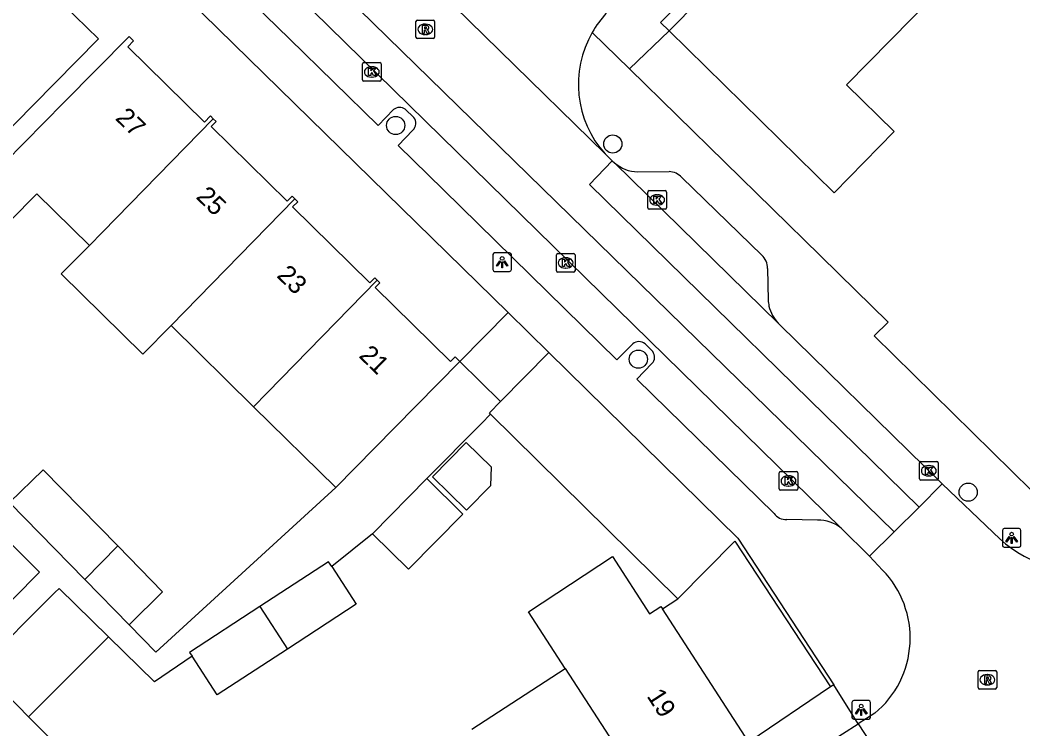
# Model space of a CAD drawing. Extents: x 159222 to 160346, y 381249 to 382166.
# Drawn here: x 160039.9 to 160093.8, y 381674.9 to 381713.1 of the extents above; entities that cross this region are included whole.
import ezdxf

# ---------------------------------------------------------------- set-up
doc = ezdxf.new("R2010")
doc.units = 0
for name, color, linetype in [('IMGEO_Boom', 7, 'Continuous'), ('IMGEO_Erf', 7, 'Continuous'), ('IMGEO_Kolk', 7, 'Continuous'), ('IMGEO_Lichtpunt', 7, 'Continuous'), ('IMGEO_Muur', 7, 'Continuous'), ('IMGEO_Pand', 7, 'Continuous'), ('IMGEO_Pand_nummerreeks', 7, 'Continuous'), ('IMGEO_Rijbaan_lokaal_gesloten', 7, 'Continuous'), ('IMGEO_Rijbaan_lokaal_open', 7, 'Continuous'), ('IMGEO_Rioolput', 7, 'Continuous'), ('IMGEO_Voetpad_open', 7, 'Continuous')]:
    doc.layers.add(name, color=color, linetype=linetype)

msp = doc.modelspace()

# ---------------------------------------------------------------- linework, layer by layer
at = {"layer": 'IMGEO_Boom'}
for centre in [(160060.092, 381707.384), (160071.764, 381706.389), (160073.138, 381694.812), (160090.867, 381687.659)]:
    msp.add_circle(centre, 0.489, dxfattribs=at)
at = {"layer": 'IMGEO_Erf'}
msp.add_lwpolyline([(160074.433, 381681.38), (160075.26, 381681.916)], dxfattribs=at)
at = {"layer": 'IMGEO_Kolk'}
for p, q in [((160058.387, 381710.765), (160059.239, 381710.765)), ((160058.312, 381709.839), (160058.312, 381710.691)), ((160058.8, 381710.545), (160058.825, 381710.545)), ((160059.313, 381710.691), (160059.313, 381709.839)), ((160059.239, 381709.765), (160058.387, 381709.765)), ((160058.823, 381709.985), (160058.798, 381709.985)), ((160073.648, 381702.952), (160073.648, 381703.804)), ((160073.723, 381703.878), (160074.575, 381703.878)), ((160074.649, 381703.804), (160074.649, 381702.952)), ((160074.136, 381703.658), (160074.161, 381703.658)), ((160074.575, 381702.878), (160073.723, 381702.878)), ((160074.159, 381703.098), (160074.134, 381703.098)), ((160068.808, 381700.491), (160069.66, 381700.491)), ((160068.733, 381699.565), (160068.733, 381700.417)), ((160069.221, 381700.271), (160069.246, 381700.271)), ((160069.734, 381700.417), (160069.734, 381699.565)), ((160069.66, 381699.491), (160068.808, 381699.491)), ((160069.244, 381699.711), (160069.219, 381699.711)), ((160088.249, 381688.385), (160088.249, 381689.237)), ((160088.324, 381689.311), (160089.176, 381689.311)), ((160089.25, 381689.237), (160089.25, 381688.385)), ((160080.707, 381687.84), (160080.707, 381688.692)), ((160080.782, 381688.766), (160081.634, 381688.766)), ((160081.708, 381688.692), (160081.708, 381687.84)), ((160088.737, 381689.091), (160088.762, 381689.091)), ((160081.195, 381688.546), (160081.22, 381688.546)), ((160089.176, 381688.311), (160088.324, 381688.311)), ((160088.76, 381688.531), (160088.735, 381688.531)), ((160081.634, 381687.766), (160080.782, 381687.766)), ((160081.218, 381687.986), (160081.193, 381687.986))]:
    msp.add_line(p, q, dxfattribs=at)
for points in [[(160058.387, 381710.765), (160059.239, 381710.765)], [(160058.312, 381709.839), (160058.312, 381710.691)], [(160058.633, 381710.465), (160058.756, 381710.465), (160058.756, 381710.314), (160058.886, 381710.465), (160059.05, 381710.465), (160058.904, 381710.314), (160059.057, 381710.065), (160058.905, 381710.065), (160058.82, 381710.229), (160058.756, 381710.162), (160058.756, 381710.065), (160058.633, 381710.065), (160058.633, 381710.465)], [(160059.313, 381710.691), (160059.313, 381709.839)], [(160059.239, 381709.765), (160058.387, 381709.765)], [(160073.648, 381702.952), (160073.648, 381703.804)], [(160073.723, 381703.878), (160074.575, 381703.878)], [(160074.649, 381703.804), (160074.649, 381702.952)], [(160073.969, 381703.578), (160074.092, 381703.578), (160074.092, 381703.427), (160074.222, 381703.578), (160074.386, 381703.578), (160074.24, 381703.427), (160074.393, 381703.178), (160074.241, 381703.178), (160074.156, 381703.342), (160074.092, 381703.275), (160074.092, 381703.178), (160073.969, 381703.178), (160073.969, 381703.578)], [(160074.575, 381702.878), (160073.723, 381702.878)], [(160068.808, 381700.491), (160069.66, 381700.491)], [(160068.733, 381699.565), (160068.733, 381700.417)], [(160069.054, 381700.191), (160069.177, 381700.191), (160069.177, 381700.04), (160069.307, 381700.191), (160069.471, 381700.191), (160069.325, 381700.04), (160069.478, 381699.791), (160069.326, 381699.791), (160069.241, 381699.955), (160069.177, 381699.888), (160069.177, 381699.791), (160069.054, 381699.791), (160069.054, 381700.191)], [(160069.734, 381700.417), (160069.734, 381699.565)], [(160069.66, 381699.491), (160068.808, 381699.491)], [(160088.249, 381688.385), (160088.249, 381689.237)], [(160088.324, 381689.311), (160089.176, 381689.311)], [(160089.25, 381689.237), (160089.25, 381688.385)], [(160080.707, 381687.84), (160080.707, 381688.692)], [(160080.782, 381688.766), (160081.634, 381688.766)], [(160081.708, 381688.692), (160081.708, 381687.84)], [(160088.57, 381689.011), (160088.693, 381689.011), (160088.693, 381688.86), (160088.823, 381689.011), (160088.987, 381689.011), (160088.841, 381688.86), (160088.994, 381688.611), (160088.842, 381688.611), (160088.757, 381688.775), (160088.693, 381688.708), (160088.693, 381688.611), (160088.57, 381688.611), (160088.57, 381689.011)], [(160081.028, 381688.466), (160081.151, 381688.466), (160081.151, 381688.315), (160081.281, 381688.466), (160081.445, 381688.466), (160081.299, 381688.315), (160081.452, 381688.066), (160081.3, 381688.066), (160081.215, 381688.23), (160081.151, 381688.163), (160081.151, 381688.066), (160081.028, 381688.066), (160081.028, 381688.466)], [(160089.176, 381688.311), (160088.324, 381688.311)], [(160081.634, 381687.766), (160080.782, 381687.766)]]:
    msp.add_lwpolyline(points, dxfattribs=at)
for centre, start, end in [((160058.389, 381710.689), 91.552, 178.448), ((160058.389, 381710.689), 91.552, 178.448), ((160059.237, 381710.689), 1.552, 88.448), ((160059.237, 381710.689), 1.552, 88.448), ((160058.389, 381709.841), 181.552, 268.448), ((160058.389, 381709.841), 181.552, 268.448), ((160059.237, 381709.841), 271.552, 358.448), ((160059.237, 381709.841), 271.552, 358.448), ((160073.725, 381703.802), 91.552, 178.448), ((160073.725, 381703.802), 91.552, 178.448), ((160074.573, 381703.802), 1.552, 88.448), ((160074.573, 381703.802), 1.552, 88.448), ((160073.725, 381702.954), 181.552, 268.448), ((160073.725, 381702.954), 181.552, 268.448), ((160074.573, 381702.954), 271.552, 358.448), ((160074.573, 381702.954), 271.552, 358.448), ((160068.81, 381700.415), 91.552, 178.448), ((160068.81, 381700.415), 91.552, 178.448), ((160069.658, 381700.415), 1.552, 88.448), ((160069.658, 381700.415), 1.552, 88.448), ((160068.81, 381699.567), 181.552, 268.448), ((160068.81, 381699.567), 181.552, 268.448), ((160069.658, 381699.567), 271.552, 358.448), ((160069.658, 381699.567), 271.552, 358.448), ((160088.326, 381689.235), 91.552, 178.448), ((160088.326, 381689.235), 91.552, 178.448), ((160089.174, 381689.235), 1.552, 88.448), ((160089.174, 381689.235), 1.552, 88.448), ((160080.784, 381688.69), 91.552, 178.448), ((160080.784, 381688.69), 91.552, 178.448), ((160081.632, 381688.69), 1.552, 88.448), ((160081.632, 381688.69), 1.552, 88.448), ((160088.326, 381688.387), 181.552, 268.448), ((160088.326, 381688.387), 181.552, 268.448), ((160089.174, 381688.387), 271.552, 358.448), ((160089.174, 381688.387), 271.552, 358.448), ((160080.784, 381687.842), 181.552, 268.448), ((160080.784, 381687.842), 181.552, 268.448), ((160081.632, 381687.842), 271.552, 358.448), ((160081.632, 381687.842), 271.552, 358.448)]:
    msp.add_arc(centre, 0.0765, start, end, dxfattribs=at)
for centre, major_axis, ratio, start_param, end_param in [((160058.799, 381710.265), (-0.387, 0.002), 0.722429, 4.712389, 7.853982), ((160058.824, 381710.265), (-0.39, 0.002), 0.717154, 1.570796, 4.712389), ((160074.135, 381703.378), (-0.387, 0.002), 0.722429, 4.712389, 7.853982), ((160074.16, 381703.378), (-0.39, 0.002), 0.717154, 1.570796, 4.712389), ((160069.22, 381699.991), (-0.387, 0.002), 0.722429, 4.712389, 7.853982), ((160069.245, 381699.991), (-0.39, 0.002), 0.717154, 1.570796, 4.712389), ((160088.736, 381688.811), (-0.387, 0.002), 0.722429, 4.712389, 7.853982), ((160088.761, 381688.811), (-0.39, 0.002), 0.717154, 1.570796, 4.712389), ((160081.194, 381688.266), (-0.387, 0.002), 0.722429, 4.712389, 7.853982), ((160081.219, 381688.266), (-0.39, 0.002), 0.717154, 1.570796, 4.712389)]:
    msp.add_ellipse(centre, major_axis=major_axis, ratio=ratio, start_param=start_param, end_param=end_param, dxfattribs=at)
at = {"layer": 'IMGEO_Lichtpunt'}
for p, q in [((160066.221, 381700.531), (160065.413, 381700.531)), ((160066.221, 381700.531), (160065.413, 381700.531)), ((160065.319, 381700.436), (160065.319, 381699.629)), ((160065.319, 381700.436), (160065.319, 381699.629)), ((160066.315, 381699.629), (160066.315, 381700.436)), ((160066.315, 381699.629), (160066.315, 381700.436)), ((160065.413, 381699.535), (160066.221, 381699.535)), ((160065.413, 381699.535), (160066.221, 381699.535)), ((160092.703, 381685.604), (160092.703, 381684.797)), ((160092.703, 381685.604), (160092.703, 381684.797)), ((160093.605, 381685.699), (160092.797, 381685.699)), ((160093.605, 381685.699), (160092.797, 381685.699)), ((160093.699, 381684.797), (160093.699, 381685.604)), ((160093.699, 381684.797), (160093.699, 381685.604)), ((160092.797, 381684.703), (160093.605, 381684.703)), ((160092.797, 381684.703), (160093.605, 381684.703)), ((160084.617, 381676.353), (160084.617, 381675.546)), ((160084.617, 381676.353), (160084.617, 381675.546)), ((160085.519, 381676.448), (160084.711, 381676.448)), ((160085.519, 381676.448), (160084.711, 381676.448)), ((160085.613, 381675.546), (160085.613, 381676.353)), ((160085.613, 381675.546), (160085.613, 381676.353)), ((160084.711, 381675.452), (160085.519, 381675.452)), ((160084.711, 381675.452), (160085.519, 381675.452))]:
    msp.add_line(p, q, dxfattribs=at)
for points in [[(160065.693, 381700.1), (160065.732, 381700.072), (160065.544, 381699.81), (160065.506, 381699.837), (160065.693, 381700.1)], [(160065.795, 381700.052), (160065.842, 381700.052), (160065.842, 381699.73), (160065.795, 381699.73), (160065.795, 381700.052)], [(160065.905, 381700.072), (160065.943, 381700.099), (160066.13, 381699.837), (160066.091, 381699.809), (160065.905, 381700.072)], [(160093.077, 381685.268), (160093.116, 381685.24), (160092.928, 381684.978), (160092.89, 381685.005), (160093.077, 381685.268)], [(160093.179, 381685.22), (160093.226, 381685.22), (160093.226, 381684.898), (160093.179, 381684.898), (160093.179, 381685.22)], [(160093.289, 381685.24), (160093.327, 381685.267), (160093.514, 381685.005), (160093.475, 381684.977), (160093.289, 381685.24)], [(160084.991, 381676.017), (160085.03, 381675.989), (160084.842, 381675.727), (160084.804, 381675.754), (160084.991, 381676.017)], [(160085.093, 381675.969), (160085.14, 381675.969), (160085.14, 381675.647), (160085.093, 381675.647), (160085.093, 381675.969)], [(160085.203, 381675.989), (160085.241, 381676.016), (160085.428, 381675.754), (160085.389, 381675.726), (160085.203, 381675.989)]]:
    msp.add_lwpolyline(points, dxfattribs=at)
for centre in [(160065.818, 381700.234), (160093.202, 381685.402), (160085.116, 381676.151)]:
    msp.add_circle(centre, 0.0994, dxfattribs=at)
for centre, start, end in [((160065.413, 381700.436), 90, 180), ((160065.413, 381700.436), 90, 180), ((160066.221, 381700.436), 0, 90), ((160066.221, 381700.436), 0, 90), ((160065.413, 381699.629), 180, 270), ((160065.413, 381699.629), 180, 270), ((160066.221, 381699.629), 270, 0), ((160066.221, 381699.629), 270, 360), ((160092.797, 381685.604), 90, 180), ((160092.797, 381685.604), 90, 180), ((160093.605, 381685.604), 0, 90), ((160093.605, 381685.604), 0, 90), ((160092.797, 381684.797), 180, 270), ((160092.797, 381684.797), 180, 270), ((160093.605, 381684.797), 270, 0), ((160093.605, 381684.797), 270, 360), ((160084.711, 381676.353), 90, 180), ((160084.711, 381676.353), 90, 180), ((160085.519, 381676.353), 0, 90), ((160085.519, 381676.353), 0, 90), ((160084.711, 381675.546), 180, 270), ((160084.711, 381675.546), 180, 270), ((160085.519, 381675.546), 270, 0), ((160085.519, 381675.546), 270, 360)]:
    msp.add_arc(centre, 0.0946, start, end, dxfattribs=at)
at = {"layer": 'IMGEO_Muur'}
for points in [[(160072.67, 381710.428), (160082.91, 381700.391)], [(160082.91, 381700.391), (160083.91, 381699.411)], [(160099.526, 381687.617), (160096.39, 381685.677), (160085.816, 381696.065)]]:
    msp.add_lwpolyline(points, dxfattribs=at)
at = {"layer": 'IMGEO_Pand'}
for points in [[(160036.665, 381721.058), (160036.758, 381720.966), (160036.564, 381720.768), (160042.06, 381715.358), (160042.328, 381715.63), (160042.533, 381715.428), (160041.619, 381714.499), (160044.12, 381712.037), (160040.613, 381708.474), (160036.098, 381703.886), (160032.223, 381707.7), (160034.788, 381710.306), (160030.475, 381714.552)], [(160083.686, 381719.768), (160078.9, 381714.892), (160078.015, 381715.761), (160074.79, 381712.475)], [(160089.039, 381714.372), (160084.323, 381709.567), (160086.885, 381707.052), (160083.662, 381703.769), (160074.79, 381712.475)], [(160043.634, 381700.933), (160040.811, 381703.711), (160039.38, 381702.256), (160038.949, 381702.68), (160037.797, 381701.509), (160036.511, 381702.774), (160039.095, 381705.4), (160042.255, 381708.611), (160045.762, 381712.174), (160046.009, 381711.932), (160045.7, 381711.618), (160049.814, 381707.568), (160050.139, 381707.897), (160050.29, 381707.748)], [(160050.29, 381707.748), (160044.337, 381701.653), (160043.634, 381700.933)], [(160050.29, 381707.748), (160050.439, 381707.602), (160050.176, 381707.335), (160054.259, 381703.316), (160054.524, 381703.585), (160054.677, 381703.434)], [(160054.677, 381703.434), (160048.739, 381697.354), (160048.019, 381696.617)], [(160054.677, 381703.434), (160054.828, 381703.285), (160054.551, 381703.003), (160058.703, 381698.917), (160058.971, 381699.189), (160059.108, 381699.055)], [(160048.019, 381696.617), (160046.506, 381695.08), (160042.121, 381699.396), (160043.634, 381700.933)], [(160052.457, 381692.249), (160053.195, 381693.001), (160059.108, 381699.055)], [(160059.108, 381699.055), (160059.246, 381698.919), (160058.999, 381698.668), (160063.042, 381694.688), (160063.289, 381694.938), (160063.546, 381694.686)], [(160052.457, 381692.249), (160048.019, 381696.617)], [(160065.73, 381692.529), (160068.335, 381695.177)], [(160068.335, 381695.177), (160078.491, 381685.188), (160083.645, 381677.305)], [(160063.546, 381694.686), (160060.039, 381691.123), (160056.871, 381687.904)], [(160065.191, 381691.858), (160065.13, 381691.919), (160065.73, 381692.529)], [(160056.871, 381687.904), (160052.457, 381692.249)], [(160075.26, 381681.916), (160065.191, 381691.858)], [(160062.07, 381688.492), (160063.907, 381686.683), (160065.218, 381688.016), (160065.247, 381688.997), (160063.886, 381690.337), (160062.07, 381688.492)], [(160039.342, 381687.096), (160041.148, 381688.863), (160045.153, 381684.767)], [(160061.775, 381688.389), (160063.711, 381686.484), (160060.787, 381683.514), (160058.852, 381685.419)], [(160058.852, 381685.419), (160061.775, 381688.389)], [(160043.387, 381682.959), (160039.342, 381687.096)], [(160038.786, 381685.5), (160040.95, 381683.364), (160036.741, 381679.099)], [(160075.26, 381681.916), (160078.331, 381685.026), (160083.468, 381677.189)], [(160045.153, 381684.767), (160043.387, 381682.959)], [(160045.153, 381684.767), (160047.57, 381682.296), (160045.764, 381680.529)], [(160056.656, 381683.655), (160056.488, 381683.912), (160052.796, 381681.504)], [(160069.206, 381678.171), (160067.234, 381681.215), (160071.746, 381684.195), (160073.738, 381681.119), (160074.347, 381681.513), (160074.433, 381681.38)], [(160056.656, 381683.655), (160057.974, 381681.633), (160054.275, 381679.221)], [(160045.764, 381680.529), (160043.387, 381682.959)], [(160040.367, 381675.581), (160039.784, 381676.164), (160037.732, 381678.215), (160041.774, 381682.255), (160042.003, 381682.484), (160044.662, 381679.876)], [(160052.796, 381681.504), (160049.02, 381679.041), (160049.151, 381678.84)], [(160052.796, 381681.504), (160054.275, 381679.221)], [(160079.082, 381674.205), (160074.433, 381681.38)], [(160044.662, 381679.876), (160040.367, 381675.581)], [(160054.275, 381679.221), (160050.506, 381676.763), (160049.151, 381678.84)], [(160064.187, 381674.919), (160069.206, 381678.171)], [(160069.206, 381678.171), (160073.935, 381670.871)], [(160083.645, 381677.305), (160083.468, 381677.189)]]:
    msp.add_lwpolyline(points, dxfattribs=at)
at = {"layer": 'IMGEO_Rijbaan_lokaal_gesloten'}
for points in [[(160003.627, 381766.866), (160086.891, 381685.528)], [(160052.214, 381716.919), (160084.032, 381685.721)], [(160060.004, 381716.996), (160071.346, 381705.854)], [(160088.236, 381686.851), (160070.509, 381704.212), (160071.73, 381705.474)], [(160071.73, 381705.474), (160071.346, 381705.854)], [(160071.73, 381705.474), (160071.863, 381705.37)], [(160080.671, 381696.741), (160071.863, 381705.37)], [(160080.671, 381696.741), (160080.752, 381696.64), (160088.516, 381689.037), (160089.473, 381688.112)], [(160085.563, 381684.221), (160084.032, 381685.721)]]:
    msp.add_lwpolyline(points, dxfattribs=at)
at = {"layer": 'IMGEO_Rijbaan_lokaal_open'}
for points in [[(160089.473, 381688.112), (160088.236, 381686.851)], [(160092.562, 381685.142), (160092.203, 381685.487), (160089.473, 381688.112)], [(160088.236, 381686.851), (160086.891, 381685.528)], [(160086.891, 381685.528), (160085.563, 381684.221)], [(160085.563, 381684.221), (160086.269, 381683.462)], [(160085.845, 381675.766), (160084.945, 381675.203)], [(160055.384, 381654.539), (160058.428, 381656.732), (160062.021, 381659.432), (160066.72, 381662.728), (160072.255, 381666.588), (160076.377, 381669.471), (160078.362, 381670.881), (160079.087, 381671.392), (160081.581, 381673.05), (160084.945, 381675.203)], [(160084.945, 381675.203), (160087.598, 381671.154)]]:
    msp.add_lwpolyline(points, dxfattribs=at)
for centre, radius, start, end in [((160075.528, 381709.589), 5.617, 137.0515, 150.1228), ((160075.519, 381709.596), 5.605, 150.1363, 221.8872), ((160097.095, 381690.216), 6.804, 228.223, 282.1689), ((160082.506, 381679.81), 5.244, 309.5501, 44.143)]:
    msp.add_arc(centre, radius, start, end, dxfattribs=at)
at = {"layer": 'IMGEO_Rioolput'}
for p, q in [((160061.185, 381712.128), (160061.185, 381712.98)), ((160061.26, 381713.054), (160062.112, 381713.054)), ((160062.186, 381712.98), (160062.186, 381712.128)), ((160061.673, 381712.834), (160061.698, 381712.834)), ((160062.112, 381712.054), (160061.26, 381712.054)), ((160061.696, 381712.274), (160061.671, 381712.274)), ((160091.397, 381677.146), (160091.397, 381677.998)), ((160091.472, 381678.072), (160092.324, 381678.072)), ((160091.885, 381677.852), (160091.91, 381677.852)), ((160092.398, 381677.998), (160092.398, 381677.146)), ((160092.324, 381677.072), (160091.472, 381677.072)), ((160091.908, 381677.292), (160091.883, 381677.292))]:
    msp.add_line(p, q, dxfattribs=at)
for points in [[(160061.185, 381712.128), (160061.185, 381712.98)], [(160061.26, 381713.054), (160062.112, 381713.054)], [(160062.186, 381712.98), (160062.186, 381712.128)], [(160061.774, 381712.752), (160061.522, 381712.754), (160061.522, 381712.354)], [(160061.522, 381712.354), (160061.646, 381712.354), (160061.646, 381712.516), (160061.657, 381712.516)], [(160061.7, 381712.673), (160061.646, 381712.673), (160061.646, 381712.592)], [(160061.646, 381712.592), (160061.698, 381712.592)], [(160061.704, 381712.487), (160061.775, 381712.354), (160061.915, 381712.354), (160061.85, 381712.48)], [(160062.112, 381712.054), (160061.26, 381712.054)], [(160091.397, 381677.146), (160091.397, 381677.998)], [(160091.472, 381678.072), (160092.324, 381678.072)], [(160092.398, 381677.998), (160092.398, 381677.146)], [(160091.986, 381677.77), (160091.734, 381677.772), (160091.734, 381677.372)], [(160091.734, 381677.372), (160091.858, 381677.372), (160091.858, 381677.534), (160091.869, 381677.534)], [(160091.912, 381677.691), (160091.858, 381677.691), (160091.858, 381677.61)], [(160091.858, 381677.61), (160091.91, 381677.61)], [(160091.916, 381677.505), (160091.987, 381677.372), (160092.127, 381677.372), (160092.062, 381677.498)], [(160092.324, 381677.072), (160091.472, 381677.072)]]:
    msp.add_lwpolyline(points, dxfattribs=at)
for centre, radius, start, end in [((160061.262, 381712.978), 0.0765, 91.552, 178.448), ((160061.262, 381712.978), 0.0765, 91.552, 178.448), ((160062.11, 381712.978), 0.0765, 1.552, 88.448), ((160062.11, 381712.978), 0.0765, 1.552, 88.448), ((160061.656, 381712.463), 0.0533, 26.0293, 88.6989), ((160061.682, 381712.781), 0.19, 274.7715, 282.9687), ((160061.706, 381712.577), 0.0964, 77.0061, 93.1865), ((160061.72, 381712.634), 0.0378, 276.6634, 79.6772), ((160061.773, 381712.642), 0.109, 350.3612, 89.416), ((160061.771, 381712.642), 0.112, 277.5842, 350.9817), ((160061.755, 381712.427), 0.108, 29.5134, 73.7905), ((160061.262, 381712.13), 0.0765, 181.552, 268.448), ((160061.262, 381712.13), 0.0765, 181.552, 268.448), ((160062.11, 381712.13), 0.0765, 271.552, 358.448), ((160062.11, 381712.13), 0.0765, 271.552, 358.448), ((160091.474, 381677.996), 0.0765, 91.552, 178.448), ((160091.474, 381677.996), 0.0765, 91.552, 178.448), ((160092.322, 381677.996), 0.0765, 1.552, 88.448), ((160092.322, 381677.996), 0.0765, 1.552, 88.448), ((160091.868, 381677.481), 0.0533, 26.0293, 88.6989), ((160091.894, 381677.799), 0.19, 274.7715, 282.9687), ((160091.918, 381677.595), 0.0964, 77.0061, 93.1865), ((160091.932, 381677.652), 0.0378, 276.6634, 79.6772), ((160091.985, 381677.66), 0.109, 350.3612, 89.416), ((160091.983, 381677.66), 0.112, 277.5842, 350.9817), ((160091.967, 381677.445), 0.108, 29.5134, 73.7905), ((160091.474, 381677.148), 0.0765, 181.552, 268.448), ((160091.474, 381677.148), 0.0765, 181.552, 268.448), ((160092.322, 381677.148), 0.0765, 271.552, 358.448), ((160092.322, 381677.148), 0.0765, 271.552, 358.448)]:
    msp.add_arc(centre, radius, start, end, dxfattribs=at)
for centre, major_axis, ratio, start_param, end_param in [((160061.672, 381712.554), (-0.387, 0.002), 0.722429, 4.712389, 7.853982), ((160061.697, 381712.554), (-0.39, 0.002), 0.717154, 1.570796, 4.712389), ((160091.884, 381677.572), (-0.387, 0.002), 0.722429, 4.712389, 7.853982), ((160091.909, 381677.572), (-0.39, 0.002), 0.717154, 1.570796, 4.712389)]:
    msp.add_ellipse(centre, major_axis=major_axis, ratio=ratio, start_param=start_param, end_param=end_param, dxfattribs=at)
at = {"layer": 'IMGEO_Voetpad_open'}
for points in [[(160066.135, 381697.331), (159998.033, 381763.997)], [(160074.79, 381712.475), (160074.334, 381712.924), (160080.495, 381719.068), (160080.917, 381718.642), (160087.827, 381725.503)], [(160059.984, 381708.234), (160059.146, 381707.374), (160054.38, 381712.045), (160051.158, 381715.203), (160052.175, 381716.233)], [(160070.658, 381712.387), (160072.67, 381710.428)], [(160072.67, 381710.428), (160074.79, 381712.475)], [(160096.39, 381685.677), (160085.816, 381696.065), (160086.567, 381696.806), (160083.91, 381699.411), (160082.91, 381700.391), (160072.67, 381710.428)], [(160061.077, 381707.82), (160060.606, 381708.258)], [(160072.839, 381695.638), (160071.984, 381694.782), (160062.667, 381703.919), (160060.224, 381706.315), (160061.02, 381707.128)], [(160073.101, 381704.89), (160074.787, 381704.9)], [(160075.472, 381704.584), (160079.777, 381700.411)], [(160080.08, 381699.693), (160080.118, 381697.996)], [(160063.546, 381694.686), (160066.135, 381697.331)], [(160068.335, 381695.177), (160066.135, 381697.331)], [(160073.911, 381695.218), (160073.497, 381695.643)], [(160065.73, 381692.529), (160063.546, 381694.686)], [(160080.432, 381686.518), (160073.048, 381693.737), (160073.868, 381694.579)], [(160065.191, 381691.858), (160064.701, 381691.362), (160061.775, 381688.389)], [(160045.764, 381680.529), (160047.205, 381679.056), (160056.871, 381687.904)], [(160082.771, 381686.152), (160081.114, 381686.191)], [(160058.852, 381685.419), (160056.656, 381683.655)], [(160049.151, 381678.84), (160047.134, 381677.452), (160044.662, 381679.876)], [(160084.945, 381675.203), (160083.645, 381677.305)], [(160083.468, 381677.189), (160079.082, 381674.205)], [(160040.367, 381675.581), (160042.213, 381673.736), (160048.973, 381663.602), (160053.137, 381657.36)]]:
    msp.add_lwpolyline(points, dxfattribs=at)
for centre, radius, start, end in [((160060.31, 381707.848), 0.506, 54.2396, 130.1798), ((160060.634, 381707.508), 0.542, 315.4261, 35.1562), ((160073.143, 381706.835), 1.945, 228.8497, 268.7655), ((160074.753, 381703.925), 0.976, 42.4952, 87.9757), ((160079.113, 381699.708), 0.967, 359.1117, 46.6484), ((160082.059, 381698.079), 1.943, 182.4512, 192.1868), ((160081.978, 381698.066), 1.861, 192.3025, 225.376), ((160073.171, 381695.252), 0.509, 50.2035, 130.6672), ((160073.542, 381694.922), 0.473, 313.5688, 38.7316), ((160081.06, 381686.953), 0.764, 214.7047, 274.0624), ((160082.853, 381684.331), 1.822, 49.6843, 92.5757)]:
    msp.add_arc(centre, radius, start, end, dxfattribs=at)

# ---------------------------------------------------------------- texts
at = {"layer": 'IMGEO_Pand_nummerreeks'}
for s, rotation, p in [('27', 315.6887, (160044.985, 381707.732)), ('25', 315.6887, (160049.32, 381703.499)), ('23', 315.6887, (160053.656, 381699.267)), ('21', 315.6887, (160058.072, 381694.955)), ('19', 302.9391, (160073.562, 381676.692))]:
    msp.add_text(s, height=1, rotation=rotation, dxfattribs=at).set_placement(p)

doc.saveas('drawing.dxf')
